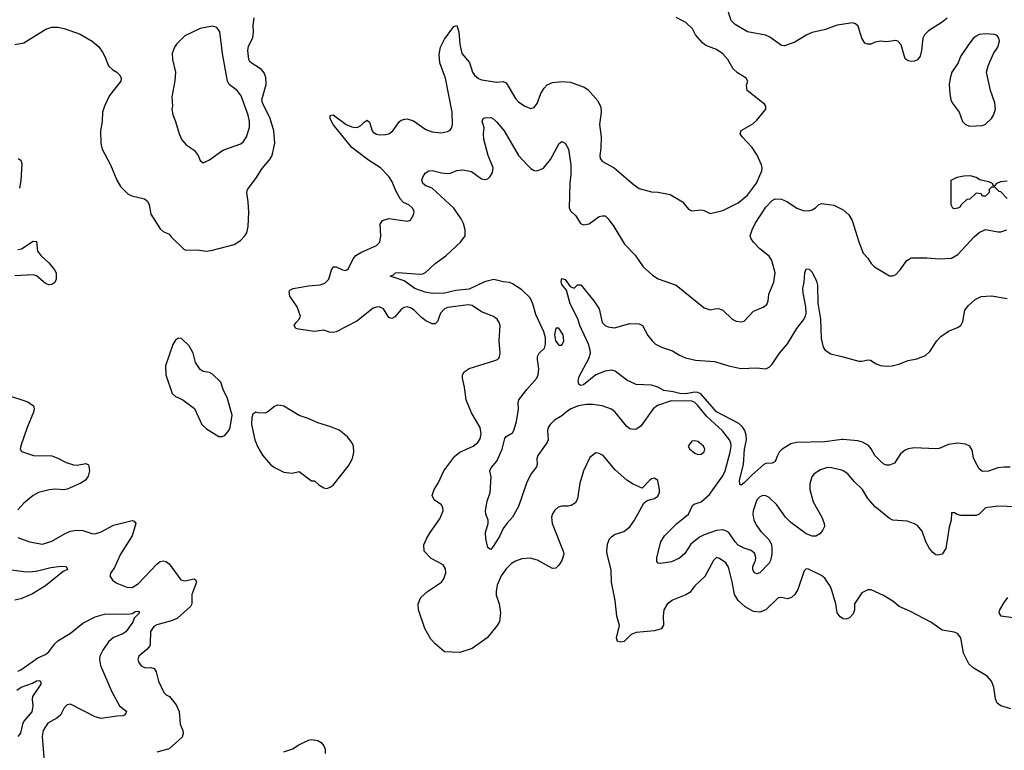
# Model space of a CAD drawing. Header units: inches. Extents: x 1473912 to 1647258, y 640388 to 773423.
# Tile 412 of 420: x 1594682 to 1601052, y 704342 to 709068. Entities that reach past the tile are written whole.
import ezdxf

# ---------------------------------------------------------------- set-up
doc = ezdxf.new("R2010")
doc.units = ezdxf.units.IN
doc.header["$MEASUREMENT"] = 0
doc.layers.add('B5790', color=7, linetype='Continuous')
doc.layers.add('B6700', color=7, linetype='Continuous')

msp = doc.modelspace()

# ---------------------------------------------------------------- linework, layer by layer
at = {"layer": 'B5790', "color": 5}
for points, elevation in [([(1600000, 709037.5), (1599970, 709033.3), (1599894.8, 709005.2), (1599810, 708984.8), (1599774.9, 708970), (1599696.8, 708923.2), (1599630, 708899.7), (1599610, 708902), (1599536, 708956), (1599507.5, 708967.5), (1599390.7, 708990.7), (1599310, 709036.8), (1599284.2, 709064.2), (1599255.9, 709150)], 660), ([(1594650, 708908.2), (1594710, 708919.3), (1594852.2, 709007.7), (1594890, 709019.6), (1594930, 709019.7), (1594970.9, 709010.9), (1595074, 708974), (1595150.3, 708930), (1595193.2, 708893.2), (1595218.4, 708858.4), (1595234, 708830), (1595256.4, 708770), (1595284.2, 708744.2), (1595310.7, 708730), (1595330.7, 708710), (1595338.8, 708690), (1595337.3, 708670), (1595262.8, 708577.2), (1595230.3, 708510), (1595218, 708470), (1595215.8, 708410), (1595205.4, 708350), (1595207.1, 708267.1), (1595214.9, 708230), (1595270.2, 708130.2), (1595310.7, 708030), (1595334.8, 707990), (1595382, 707942), (1595408.2, 707928.2), (1595490, 707910.5), (1595510, 707894.8), (1595520.7, 707870), (1595530.8, 707810), (1595590, 707716), (1595610, 707698), (1595650, 707681), (1595662.8, 707662.8), (1595743.4, 707583.4), (1595757.3, 707577.3), (1595830, 707579.3), (1595890, 707570.4), (1595930, 707576.4), (1596070, 707614.4), (1596110, 707640.4), (1596138.7, 707670), (1596151.2, 707690), (1596161, 707730), (1596163.7, 707823.7), (1596160.5, 707890), (1596151.5, 707950), (1596155.6, 707970), (1596210, 708042), (1596250, 708105.5), (1596298.2, 708161.8), (1596313.4, 708186.6), (1596320.9, 708210), (1596331.8, 708270), (1596326.3, 708350), (1596303.4, 708430), (1596253.2, 708530), (1596249.2, 708550), (1596277.8, 708650), (1596275.3, 708695.3), (1596263.9, 708723.9), (1596245.8, 708745.8), (1596173, 708793), (1596165, 708810), (1596158.5, 708870), (1596163.3, 708896.7), (1596189.8, 708950.2), (1596194, 708990), (1596191.8, 709031.8), (1596199.4, 709080.6)], 720), ([(1600000, 705198), (1599990, 705204.2), (1599971.5, 705230), (1599961.3, 705290), (1599931.4, 705390), (1599921.1, 705410), (1599890, 705454.5), (1599870, 705473.6), (1599785.7, 705514.3), (1599770, 705515.1), (1599756.2, 705503.8), (1599717, 705383), (1599697, 705350), (1599675.5, 705330), (1599650, 705322), (1599610, 705331.1), (1599590, 705328), (1599508.7, 705250), (1599470, 705235.9), (1599430, 705240.6), (1599376, 705270), (1599329.2, 705310), (1599307.3, 705350), (1599292.3, 705432.3), (1599267, 705527), (1599250, 705553.6), (1599210, 705582), (1599190, 705589.2), (1599170, 705569.3), (1599114.2, 705465.8), (1599050, 705405.6), (1599017.1, 705362.9), (1598992.6, 705347.4), (1598906.4, 705313.6), (1598870, 705287.6), (1598850.2, 705249.8), (1598846, 705210), (1598847.8, 705152.2), (1598832.4, 705127.6), (1598790, 705114.5), (1598670, 705104), (1598637.1, 705090), (1598593.6, 705046.4), (1598570, 705040.4), (1598550, 705046.3), (1598543.1, 705070), (1598562.8, 705150), (1598546, 705210), (1598533.7, 705310), (1598511.7, 705430), (1598509.7, 705510), (1598482.6, 705610), (1598479.7, 705630), (1598484.7, 705675.2), (1598497.6, 705710), (1598510, 705723.8), (1598530, 705737.6), (1598590, 705756.5), (1598630, 705788.4), (1598658.7, 705830), (1598719.3, 705940.7), (1598741.2, 705958.8), (1598790, 705970.8), (1598810, 705986.8), (1598820.7, 706010), (1598822, 706030), (1598810, 706088), (1598790, 706102), (1598770, 706099), (1598758, 706090), (1598710, 706038), (1598650, 706064), (1598610, 706089.2), (1598535.3, 706155.3), (1598457.2, 706250), (1598430, 706262.7), (1598410, 706265.2), (1598370, 706235.3), (1598330, 706149), (1598306, 706070), (1598290.3, 705969.7), (1598277.3, 705942.7), (1598250, 705925.1), (1598230, 705920.7), (1598190, 705921.6), (1598165.7, 705914.3), (1598143.9, 705896.1), (1598129, 705871), (1598122.6, 705850), (1598127.4, 705810), (1598198, 705630), (1598202, 705610), (1598190.4, 705570), (1598170, 705539), (1598150, 705519), (1598130, 705517.2), (1598032.7, 705572.7), (1597984.4, 705584.4), (1597930, 705581.1), (1597890, 705566.3), (1597864.7, 705550), (1597830, 705515.8), (1597796.3, 705470), (1597770.2, 705410), (1597764.2, 705370), (1597765.4, 705345.4), (1597783.8, 705290), (1597792, 705230), (1597785.3, 705174.7), (1597771.6, 705148.5), (1597705.5, 705070), (1597610, 705000.9), (1597530, 704974), (1597430, 704979.3), (1597370, 705029.5), (1597341.4, 705061.5), (1597303.7, 705130), (1597262.7, 705250), (1597260.7, 705290), (1597276.3, 705330), (1597320.4, 705370), (1597410.9, 705429.1), (1597427.2, 705450), (1597438.3, 705490), (1597436.6, 705516.6), (1597421.5, 705541.5), (1597343.3, 705583.3), (1597298.4, 705630), (1597296.9, 705670), (1597314, 705710), (1597336.9, 705750), (1597401.1, 705838.9), (1597420.9, 705890), (1597420.4, 705910), (1597410, 705929.5), (1597362.9, 705962.9), (1597349.7, 705990), (1597363.5, 706030), (1597390, 706070.5), (1597425.7, 706150), (1597496.4, 706243.6), (1597529.1, 706270.9), (1597615.6, 706310), (1597646.3, 706333.7), (1597662.2, 706357.8), (1597668.7, 706390), (1597660.3, 706430), (1597604.5, 706524.5), (1597570, 706609.5), (1597559.8, 706690), (1597546.8, 706750), (1597547.6, 706770), (1597556.9, 706790), (1597589.1, 706810.9), (1597756.6, 706863.4), (1597772.7, 706870), (1597781, 706879), (1597787.3, 706890), (1597789.6, 706910), (1597784.4, 706990), (1597789.6, 707090), (1597784.2, 707110), (1597770.8, 707130.8), (1597747.5, 707147.5), (1597670, 707179.1), (1597610, 707218.5), (1597583.9, 707223.9), (1597452.8, 707207.2), (1597430, 707197.6), (1597403.6, 707170), (1597384.7, 707115.3), (1597370, 707101.1), (1597350, 707100.3), (1597310, 707120.3), (1597281.8, 707141.8), (1597234, 707190), (1597210, 707204.4), (1597190, 707209.8), (1597170, 707206.8), (1597150, 707192.9), (1597110, 707147.1), (1597090, 707134.3), (1597070, 707142.4), (1597036.9, 707196.9), (1597009.7, 707209.8), (1596990, 707208.7), (1596970, 707201.2), (1596863, 707117), (1596730, 707048.6), (1596710, 707044), (1596686.7, 707046.7), (1596650, 707059.5), (1596590, 707051.1), (1596486.3, 707066.4), (1596469.4, 707070), (1596458.9, 707090), (1596469.8, 707110.2), (1596491.3, 707130), (1596499.6, 707150), (1596477.2, 707210), (1596430, 707279), (1596425.6, 707310), (1596430, 707318.8), (1596451.2, 707328.8), (1596550, 707347.5), (1596626.1, 707353.9), (1596656.1, 707363.9), (1596683.1, 707390), (1596699.2, 707450), (1596710, 707470.3), (1596730, 707470.2), (1596770, 707450.3), (1596790, 707445.7), (1596798, 707450), (1596810, 707459.3), (1596839.6, 707520.4), (1596857.5, 707542.5), (1596890, 707562.7), (1596990, 707606.7), (1597011.1, 707628.9), (1597019.6, 707670), (1597014.5, 707745.5), (1597029.4, 707770), (1597070, 707781.6), (1597190, 707765.5), (1597210, 707771), (1597231.6, 707810), (1597233.3, 707830), (1597224.5, 707850), (1597199.3, 707870), (1597165.9, 707885.9), (1597146.7, 707906.7), (1597118, 707958), (1597090, 708024.4), (1597070, 708054.4), (1597015.5, 708110), (1596939.5, 708159.5), (1596830, 708241.4), (1596709.2, 708390), (1596690, 708427), (1596691.8, 708448.2), (1596710, 708453.4), (1596794.9, 708390), (1596830, 708374.9), (1596850, 708371.4), (1596870, 708374), (1596890, 708384.2), (1596910, 708406), (1596930, 708419.3), (1596945.3, 708405.3), (1596963.1, 708350), (1596970, 708340.5), (1596990, 708328.5), (1597010, 708323.7), (1597050, 708324.9), (1597070, 708330.7), (1597097.2, 708350), (1597139.3, 708410), (1597150, 708418), (1597174.5, 708425.5), (1597190, 708426), (1597230, 708414.2), (1597310, 708358.5), (1597350, 708342.7), (1597410, 708335.6), (1597450, 708344.2), (1597466.2, 708353.8), (1597478.3, 708370), (1597482.4, 708390), (1597479.3, 708470), (1597436.2, 708690), (1597400.7, 708790), (1597396.8, 708843.2), (1597404.9, 708890), (1597430, 708941.7), (1597490, 709024), (1597510, 709031), (1597523.1, 708990), (1597530.3, 708909.7), (1597543.6, 708850), (1597592.6, 708792.6), (1597611.7, 708730), (1597625.3, 708710), (1597650, 708688.8), (1597670, 708679.5), (1597770, 708665.3), (1597810, 708668.2), (1597830, 708660.4), (1597890, 708559.5), (1597910, 708536.5), (1597950, 708508.5), (1597990, 708494), (1598010, 708500.4), (1598030, 708526), (1598053.2, 708590), (1598075, 708625), (1598093.8, 708646.2), (1598130, 708662.9), (1598190, 708669.4), (1598244.9, 708664.9), (1598333, 708633), (1598356.7, 708616.7), (1598423, 708543), (1598442, 708502), (1598443.2, 708470), (1598433.4, 708390), (1598444.1, 708310), (1598442.6, 708237.4), (1598434.6, 708190), (1598437.6, 708170), (1598453.4, 708150), (1598529.1, 708109.1), (1598650, 708003.8), (1598690, 707977.3), (1598770, 707954), (1598813.2, 707953.2), (1598890, 707937.3), (1598970, 707890.7), (1599010, 707842.8), (1599030, 707830.8), (1599090, 707838.8), (1599110, 707834), (1599150, 707814), (1599230, 707833.4), (1599330, 707883.8), (1599390, 707932.7), (1599447.8, 708010), (1599482.7, 708090), (1599485.2, 708110), (1599481.2, 708130), (1599452.7, 708192.7), (1599421.5, 708241.5), (1599355.3, 708310), (1599344, 708330), (1599350, 708351.3), (1599425.6, 708394.4), (1599450, 708418), (1599509, 708490), (1599509, 708510), (1599501.2, 708521.2), (1599389, 708610), (1599384.7, 708644.7), (1599392.3, 708670), (1599381.2, 708690), (1599325.3, 708725.3), (1599297.2, 708750), (1599262.9, 708810), (1599230, 708847), (1599190, 708874.7), (1599122, 708902), (1599098.7, 708918.7), (1599053.2, 708970), (1599034, 709010), (1598992.7, 709050), (1598930, 709082.4)], 680), ([(1600000, 706153.4), (1599990, 706157.1), (1599934, 706170), (1599908.7, 706171.3), (1599863.6, 706156.4), (1599821.6, 706130), (1599807, 706110), (1599794.7, 706065.3), (1599793.4, 706030), (1599815.2, 705950), (1599872.3, 705850), (1599886.4, 705810), (1599887.7, 705790), (1599876.8, 705763.2), (1599857.5, 705742.5), (1599832.5, 705727.5), (1599810, 705727), (1599770, 705741.7), (1599670, 705816.2), (1599636.8, 705850), (1599579.9, 705930), (1599530, 705977.7), (1599510, 705988.1), (1599490, 705989.8), (1599470, 705982.2), (1599450, 705961.1), (1599427.1, 705890), (1599425.4, 705870), (1599432, 705830), (1599450, 705794.7), (1599477.1, 705757.1), (1599530, 705704.4), (1599545.7, 705670), (1599548.7, 705650), (1599548.7, 705610), (1599539.6, 705570), (1599530, 705552), (1599470, 705489.7), (1599450, 705484), (1599436, 705490), (1599424.2, 705510), (1599425.6, 705530), (1599442.2, 705570), (1599444.7, 705590), (1599436.8, 705616.8), (1599414.7, 705634.7), (1599370, 705649.2), (1599330, 705668.7), (1599310, 705689.8), (1599270, 705749.8), (1599250, 705762.2), (1599230, 705767.7), (1599190, 705764.6), (1599110, 705736.7), (1599079.5, 705720.5), (1599023.8, 705676.2), (1598984.8, 705615.2), (1598950, 705584.7), (1598898, 705562), (1598829.7, 705549.7), (1598812, 705552), (1598803.5, 705563.5), (1598805.1, 705590), (1598831, 705690), (1598853.5, 705730), (1598932.1, 705807.9), (1599010, 705869.1), (1599034.7, 705925.3), (1599046.1, 705933.9), (1599091.3, 705950), (1599144.3, 705995.7), (1599230, 706117.3), (1599245.9, 706150), (1599279, 706270), (1599284.9, 706310), (1599283.4, 706330), (1599275, 706350), (1599229.1, 706409.1), (1599124.5, 706504.5), (1599070, 706573.3), (1599050, 706592.4), (1599030, 706600.5), (1598896.8, 706603.2), (1598807.5, 706572.5), (1598780.7, 706550), (1598701.5, 706438.5), (1598670, 706419.8), (1598650, 706416.9), (1598630, 706421.3), (1598610, 706435.6), (1598534.3, 706530), (1598510, 706549.7), (1598450.8, 706570.8), (1598390, 706579.4), (1598350, 706579.9), (1598297, 706570), (1598247.6, 706550), (1598216.9, 706530), (1598190, 706504.7), (1598142.3, 706477.7), (1598114.3, 706450), (1598101.7, 706430), (1598096, 706410), (1598100.3, 706350), (1598092.9, 706330), (1598034.7, 706250), (1598028.1, 706230), (1598028.9, 706190), (1598024.7, 706175.3), (1597990, 706127.8), (1597960.2, 706070), (1597910, 705919.5), (1597870.4, 705850), (1597833, 705810), (1597810, 705776), (1597788.5, 705730), (1597750, 705666.6), (1597730, 705640.9), (1597722.9, 705642.9), (1597710, 705654), (1597697.7, 705710), (1597695.6, 705750), (1597714, 705810), (1597712.6, 705830), (1597696.9, 705870), (1597696, 705890), (1597707.5, 705952.5), (1597725.1, 706010), (1597731.3, 706110), (1597724.2, 706150), (1597731.5, 706170), (1597768.6, 706211.4), (1597803, 706290), (1597820.9, 706359.1), (1597830, 706371.5), (1597870, 706396.5), (1597878.8, 706410), (1597895.9, 706470), (1597908.8, 706548.8), (1597907.2, 706590), (1597912.2, 706610), (1597963.2, 706676.8), (1598027.6, 706750), (1598037.2, 706770), (1598040.3, 706810), (1598031.1, 706870), (1598032.6, 706890), (1598043.5, 706910), (1598076.6, 706943.4), (1598084.9, 706970), (1598083.2, 707010), (1598072.4, 707050), (1598020.7, 707160.7), (1598001.5, 707230), (1597984.5, 707270), (1597930, 707320.3), (1597870, 707359.8), (1597850, 707367.6), (1597810, 707372.7), (1597750, 707388.4), (1597690, 707371.6), (1597590, 707326.1), (1597503.9, 707316.1), (1597430, 707298.5), (1597350, 707298.1), (1597305.5, 707305.5), (1597238, 707330), (1597170, 707378.2), (1597078, 707410), (1597101.5, 707418.5), (1597114, 707430), (1597130, 707433.6), (1597270, 707423.2), (1597290, 707424.9), (1597307.6, 707432.4), (1597370, 707490.4), (1597438.4, 707541.6), (1597534, 707630), (1597565.1, 707670), (1597565.1, 707710), (1597553.5, 707750), (1597539.3, 707779.3), (1597490, 707848.3), (1597350, 707978.4), (1597310, 707994.5), (1597290, 708009.3), (1597284.2, 708030), (1597289.6, 708050), (1597304.9, 708075.1), (1597329.8, 708090.2), (1597350, 708092.7), (1597410, 708077.7), (1597450, 708073.1), (1597470, 708076.5), (1597510, 708092.9), (1597550, 708097.3), (1597605.4, 708085.4), (1597670, 708038.3), (1597690, 708035.2), (1597710, 708039.6), (1597726.6, 708053.4), (1597741.2, 708078.8), (1597745.3, 708110), (1597713.6, 708190), (1597685.2, 708294.8), (1597682, 708330), (1597687.6, 708370), (1597674.5, 708410), (1597681.2, 708430), (1597690, 708433.7), (1597730, 708436.5), (1597750, 708425.3), (1597770, 708405.3), (1597816.1, 708350), (1597910, 708190.5), (1597966.5, 708126.5), (1597990, 708104.9), (1598010, 708093.7), (1598030, 708090.3), (1598070, 708107.2), (1598116.3, 708163.7), (1598171.8, 708268.2), (1598190, 708280.7), (1598210, 708270.5), (1598231.7, 708230), (1598248, 708130), (1598248.5, 708070), (1598241.6, 708010), (1598236.3, 707850), (1598246.8, 707830), (1598279.9, 707799.9), (1598310.6, 707750.6), (1598330, 707742), (1598367.1, 707747.1), (1598430, 707794.9), (1598450, 707800.5), (1598470, 707799.1), (1598490, 707780.7), (1598525.3, 707730), (1598595.6, 707615.6), (1598665, 707544.9), (1598716.4, 707470), (1598775.2, 707415.2), (1598813, 707393), (1598930, 707351.3), (1599110, 707203.7), (1599150, 707192), (1599190, 707200.3), (1599210, 707197.6), (1599230, 707188.4), (1599291, 707130), (1599318, 707118), (1599350, 707113), (1599370, 707118), (1599430, 707182.4), (1599491.5, 707208.5), (1599514.7, 707225.3), (1599524.5, 707250), (1599527.9, 707292.1), (1599560.5, 707370), (1599569.7, 707430), (1599548.8, 707510), (1599530, 707539.2), (1599470, 707587), (1599428.7, 707630), (1599413.3, 707650), (1599408.7, 707670), (1599420.3, 707710), (1599439.8, 707750), (1599510, 707856.5), (1599550, 707898.5), (1599570, 707909), (1599610, 707907.7), (1599650.2, 707890.2), (1599710, 707848.7), (1599750, 707834), (1599787.3, 707832.7), (1599810, 707839.1), (1599829.6, 707850.4), (1599850, 707870.7), (1599870, 707879.3), (1599950, 707868), (1600000, 707843.4)], 660), ([(1594671.5, 708171.5), (1594690, 708160.4), (1594695.1, 708135.1), (1594689, 708029), (1594681.2, 707978.8)], 680), ([(1594670, 707581.6), (1594693.4, 707586.6), (1594770, 707635.6), (1594790, 707632.7), (1594798.2, 707570), (1594820.3, 707540.3), (1594870, 707495.2), (1594907.6, 707450), (1594918, 707430), (1594919.3, 707390), (1594910, 707369.2), (1594890, 707356), (1594870, 707352.3), (1594850, 707360.7), (1594791.6, 707411.6), (1594770, 707418.4), (1594650, 707410.6)], 680), ([(1600000, 706352), (1599890, 706337), (1599707, 706333), (1599670, 706323.5), (1599614.9, 706290), (1599595.3, 706270), (1599583.7, 706250), (1599570, 706209.5), (1599550, 706199.6), (1599510, 706196.9), (1599497.3, 706190), (1599418.8, 706121.2), (1599370, 706071.6), (1599350, 706058), (1599341.6, 706061.6), (1599339.7, 706090), (1599365.7, 706190), (1599372.1, 706290), (1599383.7, 706350), (1599381.3, 706381.3), (1599372.4, 706410), (1599356.3, 706436.3), (1599335.3, 706455.3), (1599190, 706530.4), (1599088.6, 706648.6), (1599070, 706657.6), (1599050, 706659.4), (1598990, 706648.2), (1598953.6, 706650), (1598910, 706661.7), (1598850, 706669.9), (1598810, 706690.6), (1598770, 706703.2), (1598670, 706707.7), (1598610, 706735.5), (1598535.1, 706795.1), (1598510, 706800.7), (1598470, 706793.5), (1598410, 706769.8), (1598330, 706706), (1598310, 706702.7), (1598299.7, 706710), (1598296, 706730), (1598301, 706759), (1598363.3, 706876.7), (1598374, 706910), (1598373.8, 706930), (1598363.1, 706970), (1598306, 707090), (1598293, 707133), (1598242.5, 707230), (1598219.1, 707319.1), (1598190, 707355.3), (1598186, 707374), (1598190, 707393.4), (1598210, 707386.8), (1598243, 707343), (1598270, 707331.3), (1598290, 707354), (1598312.5, 707352.5), (1598396.3, 707250), (1598430, 707198), (1598450.4, 707110.4), (1598470.4, 707090.4), (1598490, 707080.5), (1598530, 707074.4), (1598630, 707103.8), (1598690, 707101.6), (1598710.3, 707090.3), (1598745.5, 707025.5), (1598774, 706990), (1598796.4, 706970), (1598833.4, 706950), (1598906.2, 706926.2), (1598950, 706898), (1598990, 706880.3), (1599054.6, 706865.4), (1599177.5, 706857.5), (1599270, 706829.2), (1599348.2, 706811.8), (1599450, 706817), (1599510, 706810.3), (1599530, 706819.5), (1599550, 706840.3), (1599598, 706910), (1599649.5, 706970.5), (1599710, 707070.3), (1599753.7, 707126.3), (1599765.3, 707150), (1599769.8, 707170.2), (1599768.4, 707210), (1599750, 707302), (1599748.8, 707330), (1599758, 707370), (1599761.6, 707430), (1599770, 707456), (1599790, 707453.4), (1599810, 707434.8), (1599837.5, 707377.5), (1599843, 707350), (1599845.5, 707234.5), (1599862.8, 707130), (1599866.7, 707006.7), (1599879.3, 706950), (1599894, 706930), (1599930, 706906.4), (1600000, 706888.5)], 640), ([(1594590, 706643.2), (1594736, 706596), (1594771.6, 706570), (1594775.8, 706550), (1594772.2, 706530), (1594731.3, 706430), (1594690.7, 706310.7), (1594686, 706290), (1594694.4, 706274.4), (1594771.3, 706250), (1594890, 706246.6), (1594930, 706231.8), (1594983.7, 706203.7), (1595030, 706188), (1595053.4, 706186.6), (1595110, 706198), (1595127.7, 706187.7), (1595133.7, 706150), (1595124.9, 706115.1), (1595107.6, 706090), (1595077.6, 706070), (1594990, 706030.6), (1594970, 706027.9), (1594912.1, 706032.1), (1594873.4, 706026.6), (1594803.8, 706010), (1594770, 705990.8), (1594710, 705939.7), (1594670, 705898.3)], 680), ([(1594670, 705717.6), (1594746, 705690), (1594830, 705676.2), (1594890, 705693.8), (1594975.8, 705744.2), (1595010, 705758.5), (1595050, 705765.6), (1595090, 705763.8), (1595150, 705744.2), (1595170, 705742.6), (1595210, 705754.7), (1595290, 705797.8), (1595410, 705827.4), (1595423.9, 705823.9), (1595434, 705810), (1595409.2, 705730), (1595334.4, 705610), (1595294.6, 705525.4), (1595271.7, 705490), (1595266, 705470), (1595282.8, 705442.7), (1595310, 705423.7), (1595376.4, 705396.4), (1595410, 705394), (1595450, 705421.7), (1595570, 705547), (1595590, 705562.6), (1595610, 705568.1), (1595630, 705564), (1595648.7, 705548.7), (1595724.8, 705444.8), (1595750, 705437.7), (1595810, 705451.3), (1595821.5, 705441.5), (1595825.8, 705430), (1595795.3, 705350), (1595795.6, 705290), (1595787, 705273), (1595703.4, 705196.6), (1595670, 705182.1), (1595570, 705154.1), (1595550, 705142.4), (1595529.4, 705110), (1595527.3, 705032.7), (1595523.2, 705016.8), (1595505.7, 704994.3), (1595454, 704950), (1595447.3, 704930), (1595454, 704910), (1595468.7, 704888.7), (1595480.9, 704880.9), (1595495.9, 704875.9), (1595530, 704878.4), (1595552.4, 704870), (1595565.3, 704850), (1595580.7, 704790), (1595615.1, 704715.1), (1595630, 704700.4), (1595650.7, 704690), (1595695.3, 704635.3), (1595713.1, 704593.1), (1595720.2, 704510), (1595736.9, 704470), (1595740.3, 704450), (1595734.1, 704425.9), (1595648.3, 704351.7), (1595570, 704329.4)], 680), ([(1594630, 705509.4), (1594710, 705498), (1594750, 705497), (1594796.8, 705503.2), (1594884.4, 705524.4), (1594950, 705532.2), (1594982, 705530), (1594990.5, 705510.5), (1594962.5, 705497.5), (1594850, 705404.7), (1594765.7, 705354.3), (1594690, 705321.2), (1594650, 705312.2)], 660), ([(1594670, 704853.5), (1594690, 704863), (1594799.6, 704940.4), (1594850, 704961.8), (1594870, 704978.6), (1594908.6, 705031.4), (1594930, 705049.4), (1595010, 705100.1), (1595090, 705164.2), (1595170, 705206), (1595230, 705222.2), (1595396.3, 705223.7), (1595412.5, 705227.5), (1595430, 705239.1), (1595450, 705241), (1595457.3, 705230), (1595423.9, 705196.1), (1595413.8, 705170), (1595370, 705108.7), (1595350, 705095.5), (1595290, 705070.6), (1595257, 705043), (1595219.3, 704990), (1595200.6, 704950), (1595198, 704930), (1595205.5, 704890), (1595278.9, 704718.9), (1595329, 704629), (1595370, 704597.3), (1595374, 704590), (1595370, 704582.7), (1595360.5, 704570), (1595350, 704565.3), (1595310, 704563.5), (1595210, 704546.9), (1595170, 704557.4), (1595010, 704639.7), (1594990, 704635.4), (1594970, 704615.6), (1594945.5, 704570), (1594922, 704550), (1594863.6, 704516.4), (1594835.2, 704470), (1594827, 704430), (1594840.3, 704270)], 660), ([(1594664.6, 704730), (1594691.5, 704750), (1594764.5, 704775.5), (1594790.4, 704790.4), (1594813.4, 704793.4), (1594819.1, 704779.1), (1594819.1, 704770), (1594765.5, 704690), (1594763.2, 704670), (1594767.7, 704630), (1594760.1, 704590), (1594708.1, 704530), (1594699.5, 704510), (1594688.2, 704451.8), (1594670, 704431.2)], 640), ([(1596390, 704331.8), (1596450, 704352), (1596484.7, 704375.3), (1596550, 704406.2), (1596570.9, 704410.9), (1596610, 704404.2), (1596632.3, 704392.3), (1596650.9, 704370.9), (1596657.8, 704350), (1596658, 704322)], 680)]:
    msp.add_lwpolyline(points, dxfattribs=dict(at, elevation=elevation))
for points, elevation in [([(1595930, 709026.6), (1595850, 709012.4), (1595750, 708964.4), (1595695.8, 708910), (1595683.1, 708890), (1595668.7, 708850), (1595670.3, 708810), (1595690.3, 708730), (1595686.5, 708673.5), (1595667.2, 708570), (1595670.3, 708510), (1595667, 708490), (1595673, 708453), (1595690.3, 708410), (1595712.9, 708330), (1595731.1, 708291.1), (1595759.9, 708259.9), (1595810, 708224.9), (1595836.3, 708190), (1595850, 708158), (1595870, 708142), (1595910, 708162), (1595996.2, 708223.8), (1596113.9, 708266.1), (1596130, 708279.6), (1596150.4, 708309.6), (1596169.8, 708370), (1596169.1, 708410), (1596160.2, 708450), (1596116, 708576), (1596090, 708609.8), (1596038.2, 708650), (1596026.6, 708670), (1595994.8, 708850), (1595977.4, 708990), (1595957.2, 709017.2)], 740), ([(1598170, 707073), (1598150, 707072), (1598141.4, 707030), (1598149.4, 706990), (1598170, 706962), (1598190, 706963.1), (1598202.4, 706990), (1598198, 707030)], 660), ([(1595710, 707009), (1595690, 706995.3), (1595672.7, 706967.3), (1595625.5, 706830), (1595628.2, 706770), (1595668, 706650), (1595690, 706630.7), (1595738, 706610), (1595813.2, 706553.2), (1595860.7, 706450), (1595890, 706420.7), (1595970, 706371.3), (1595990, 706371.3), (1596010, 706378), (1596035.3, 706410), (1596044, 706430), (1596057.2, 706510), (1596024.8, 706624.8), (1596000.9, 706670), (1595983.3, 706723.3), (1595930, 706775.1), (1595910, 706786), (1595870, 706792), (1595850, 706806), (1595819.6, 706850), (1595803.5, 706910), (1595778.5, 706958.5), (1595730, 707005.2)], 720), ([(1596350, 706574), (1596330, 706566.6), (1596290, 706533.2), (1596270, 706522.7), (1596224.1, 706524.1), (1596210, 706529), (1596190, 706515.3), (1596184.5, 706495.5), (1596182, 706450), (1596202.4, 706350), (1596222.8, 706302.7), (1596252.1, 706252.1), (1596304.9, 706190), (1596330, 706170.6), (1596390, 706140.7), (1596445.6, 706134.4), (1596490, 706144.7), (1596570, 706084.7), (1596590, 706084.7), (1596618.5, 706058.5), (1596650, 706038.8), (1596670, 706036), (1596690, 706044.7), (1596710, 706058), (1596810, 706182.8), (1596835.6, 706230), (1596844.2, 706270), (1596840.7, 706310), (1596830, 706333.2), (1596802.7, 706370), (1596750, 706413.3), (1596695.2, 706435.2), (1596610, 706459.6), (1596548.3, 706488.3), (1596490, 706507.3), (1596390, 706567.3), (1596370, 706573.3)], 720), ([(1599050, 706344), (1599030, 706342), (1599006.8, 706310), (1599018, 706290), (1599050, 706264), (1599070, 706256.3), (1599090, 706258), (1599110, 706272), (1599113.6, 706290), (1599105.2, 706310), (1599070, 706339)], 680)]:
    msp.add_lwpolyline(points, close=True, dxfattribs=dict(at, elevation=elevation))
at = {"layer": 'B6700', "color": 5}
for points, elevation in [([(1600681.5, 709078.5), (1600650, 709053.2), (1600562.6, 708997.4), (1600535.5, 708970), (1600525.5, 708950), (1600516.9, 708870), (1600506.6, 708833.4), (1600490, 708809.5), (1600470, 708800.7), (1600450, 708798.4), (1600430, 708802), (1600410, 708816), (1600385.3, 708905.3), (1600364, 708930), (1600350, 708934.7), (1600290, 708926.3), (1600250, 708929.6), (1600216.7, 708923.3), (1600189.4, 708909.4), (1600170, 708909.3), (1600150, 708917.2), (1600129.6, 708950), (1600107.5, 709027.5), (1600090, 709042.7), (1600070, 709047.3), (1600000, 709037.5)], 660), ([(1601070, 707912.3), (1601030, 707955.3), (1601018, 707958), (1600990, 707986), (1600970, 707986), (1600954, 707970), (1600954, 707950), (1600930, 707926), (1600910, 707926), (1600902, 707942), (1600870, 707946), (1600830, 707908), (1600810, 707906), (1600772, 707870), (1600763.6, 707856.4), (1600751, 707849), (1600730, 707845.2), (1600718, 707850), (1600708.4, 707871.6), (1600708.7, 708030), (1600746, 708050), (1600790, 708059.3), (1600830, 708060.4), (1600870, 708050.4), (1600894.6, 708034.6), (1600950, 708021), (1600974, 708010), (1600978, 707998), (1600990, 707994), (1601006, 708010), (1601030, 708020.7), (1601070, 708026)], 660), ([(1600000, 707843.4), (1600010, 707838.5), (1600046.4, 707806.4), (1600068, 707770), (1600110, 707631), (1600138, 707558), (1600170, 707524.7), (1600190.7, 707490.7), (1600211.3, 707470), (1600310, 707411), (1600330, 707411), (1600350, 707421), (1600379, 707450), (1600422, 707510), (1600450, 707526.8), (1600550, 707527.7), (1600630, 707520.5), (1600710, 707526.7), (1600751.1, 707548.9), (1600856.6, 707663.4), (1600890, 707691), (1600930, 707711), (1601010, 707696), (1601030, 707696), (1601068, 707710)], 660), ([(1600000, 706888.5), (1600110, 706860.3), (1600130, 706858.9), (1600170, 706868.5), (1600186.7, 706866.7), (1600223, 706843), (1600250, 706831.8), (1600290, 706827.4), (1600326, 706830), (1600370, 706840.3), (1600430, 706863.7), (1600485.6, 706874.4), (1600543.2, 706896.8), (1600570, 706921), (1600616.2, 706990), (1600641.3, 707018.7), (1600690, 707053), (1600750, 707077.3), (1600770, 707091), (1600784.5, 707115.5), (1600796.9, 707190), (1600820.5, 707219.5), (1600862.5, 707257.5), (1600902.4, 707277.6), (1600970, 707282.2), (1601070, 707264)], 640), ([(1601090, 706172.8), (1601050, 706174), (1601010, 706168.4), (1600950, 706148.5), (1600910, 706145.1), (1600890, 706162), (1600862.6, 706210), (1600852.9, 706232.9), (1600843.3, 706283.3), (1600830, 706309.3), (1600801.7, 706321.7), (1600750, 706327.7), (1600690, 706321.1), (1600630, 706295.3), (1600610, 706291.4), (1600470, 706297.8), (1600430, 706292.8), (1600410, 706283.1), (1600381.2, 706258.8), (1600341.1, 706198.9), (1600310, 706186), (1600290, 706186.9), (1600273.2, 706193.2), (1600250, 706213), (1600215.4, 706250), (1600191.5, 706291.5), (1600173.1, 706313.1), (1600134.8, 706334.8), (1600104.1, 706344.1), (1600010, 706353.3), (1600000, 706352)], 640), ([(1601130, 705917.7), (1601010, 705922), (1600930.3, 705909.7), (1600890, 705869.6), (1600870, 705860.5), (1600770, 705860.9), (1600746.3, 705866.3), (1600730, 705877.2), (1600710, 705878), (1600708.2, 705830), (1600694.7, 705785.3), (1600672.8, 705647.3), (1600650.3, 705609.7), (1600623.3, 705603.3), (1600610, 705606.6), (1600590, 705622), (1600567.9, 705648), (1600543.5, 705690), (1600520.5, 705760.5), (1600490, 705795.1), (1600470, 705807.3), (1600423.9, 705823.9), (1600330, 705831.3), (1600310, 705840.5), (1600215.8, 705915.8), (1600170, 705971.5), (1600134, 706030), (1600081.2, 706081.2), (1600039.7, 706130), (1600010, 706149.8), (1600000, 706153.4)], 660), ([(1601093.2, 704610), (1601030, 704629.6), (1601006.4, 704646.4), (1600994.5, 704674.5), (1600985.1, 704750), (1600970, 704789.3), (1600941.5, 704821.5), (1600850, 704874.3), (1600822, 704902), (1600787.1, 704970), (1600770, 705068.7), (1600750, 705097.2), (1600726.8, 705106.8), (1600650, 705118), (1600577.2, 705170), (1600441.6, 705241.6), (1600372.1, 705272.1), (1600330, 705305.6), (1600270, 705342.7), (1600190, 705379.3), (1600170, 705379.3), (1600130, 705359.5), (1600082.4, 705290), (1600083.1, 705250), (1600075.1, 705224.9), (1600050, 705199.5), (1600030, 705189.6), (1600010, 705191.8), (1600000, 705198)], 680), ([(1601110, 705198.5), (1601032.3, 705210), (1601019.1, 705230), (1601023.1, 705250), (1601050, 705297), (1601075.1, 705330)], 660)]:
    msp.add_lwpolyline(points, dxfattribs=dict(at, elevation=elevation))
at = {"layer": 'B6700', "color": 5, "elevation": 680}
msp.add_lwpolyline([(1600930, 708977.6), (1600890, 708973.6), (1600870, 708962), (1600850, 708946), (1600823, 708910), (1600768, 708830), (1600753.4, 708790), (1600713.4, 708730), (1600701.3, 708690), (1600695.8, 708650), (1600698.7, 708590), (1600706.4, 708550), (1600714.4, 708530), (1600760.5, 708470), (1600780.5, 708410), (1600800.7, 708390), (1600830, 708380.4), (1600910, 708383.8), (1600930, 708392.7), (1600969.6, 708430), (1600981.3, 708450), (1600994.7, 708490), (1600991.3, 708530), (1600963.6, 708610), (1600937, 708730), (1600946.6, 708770), (1600982.9, 708850), (1601010, 708890.8), (1601021.3, 708930), (1601017.6, 708950), (1601005.6, 708965.6), (1600990, 708971.8)], close=True, dxfattribs=at)

doc.saveas('drawing.dxf')
